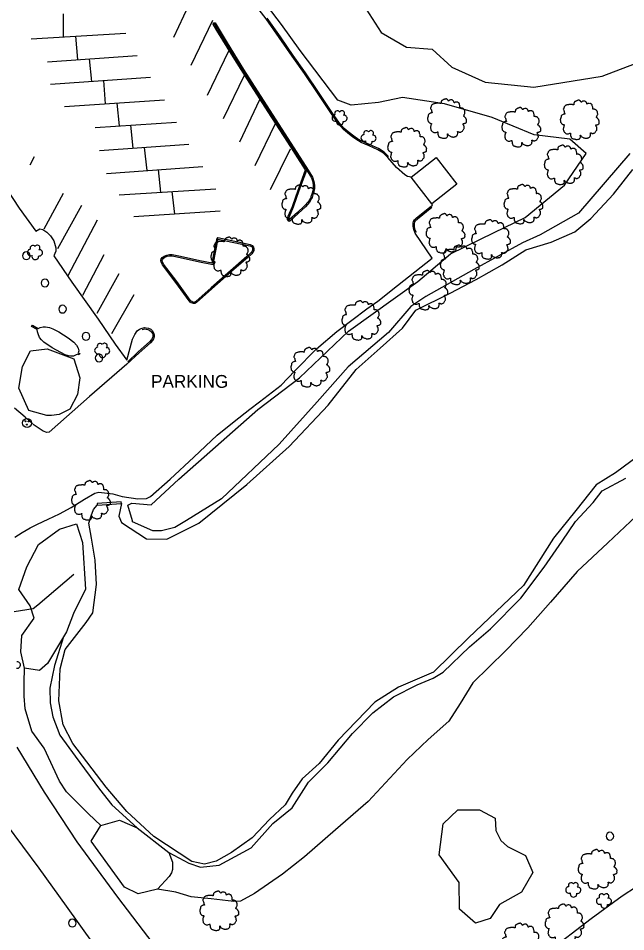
# Model space of a CAD drawing. Extents: x 2160437 to 2172832, y 205694 to 212444.
# Drawn here: x 2171775 to 2172011.7, y 206449.9 to 206806 of the extents above; entities that cross this region are included whole.
import ezdxf

# ---------------------------------------------------------------- set-up
doc = ezdxf.new("R2010")
doc.units = 0
for name, color, linetype in [('Default', 7, 'Continuous'), ('RD_EX_Bldg_Walls', 7, 'Continuous'), ('RD_EX_Conc', 7, 'Continuous'), ('RD_EX_ConcPad', 7, 'Continuous'), ('RD_EX_DR_Inlet', 7, 'Continuous'), ('RD_EX_H2O', 7, 'Continuous'), ('RD_EX_Misc', 7, 'Continuous'), ('RD_EX_Parking_Paved', 7, 'Continuous'), ('RD_EX_ParkingStripe', 7, 'Continuous'), ('RD_EX_Road', 7, 'Continuous'), ('RD_EX_Road_Post', 7, 'Continuous'), ('RD_EX_Road_txCode', 7, 'Continuous'), ('RD_EX_VEG', 7, 'Continuous'), ('RD_EX_VEG_ShrubLine', 7, 'Continuous'), ('RD_EX_VEG_TreeLine', 7, 'Continuous')]:
    doc.layers.add(name, color=color, linetype=linetype)

# ---------------------------------------------------------------- blocks, each defined once
blk = doc.blocks.new('MH')
at = {"layer": 'RD_EX_DR_Inlet'}
for centre, radius in [((0, 0), 1.75), ((-0.66, 0.63), 0.175), ((0.56, 0.56), 0.175), ((-0.09, -0.66), 0.175)]:
    blk.add_circle(centre, radius, dxfattribs=at)
blk = doc.blocks.new('POST')
at = {"layer": 'Default'}
for start, end in [(90, 270), (270, 90)]:
    blk.add_arc((0, 0), 0.0417, start, end, dxfattribs=at)
blk = doc.blocks.new('T2')
at = {"layer": 'RD_EX_VEG'}
for points in [[(0.05, 7.21), (-0.25, 7.24), (-0.57, 7.14), (-0.82, 7.04), (-1.05, 6.96), (-1.27, 6.86), (-1.57, 6.69), (-1.8, 6.49), (-1.92, 6.24), (-1.97, 6.01), (-2.02, 5.74), (-2.02, 5.56), (-2.15, 5.54), (-2.3, 5.56), (-2.55, 5.64), (-2.8, 5.64), (-3.05, 5.64), (-3.4, 5.61), (-3.75, 5.61), (-4.02, 5.56), (-4.35, 5.51), (-4.72, 5.39), (-5.07, 5.26), (-5.37, 5.01), (-5.62, 4.54), (-5.75, 4.19), (-5.9, 3.94), (-5.75, 3.49), (-5.57, 3.14), (-5.55, 2.94), (-5.47, 2.52), (-5.37, 2.29), (-5.25, 2.09), (-5.32, 2.07), (-5.7, 2.02), (-6, 1.92), (-6.42, 1.69), (-6.64, 1.47), (-6.74, 1.14), (-6.77, 0.79), (-6.87, 0.59), (-6.94, 0.32), (-6.97, 0.24), (-7.02, -0.08), (-6.92, -0.53), (-6.89, -0.88), (-6.77, -1.11), (-6.62, -1.28), (-6.44, -1.53), (-6.05, -1.76), (-5.72, -1.86), (-5.52, -1.88), (-5.7, -2.38), (-5.75, -2.73), (-5.87, -3.13), (-5.87, -3.21), (-5.92, -3.68), (-5.77, -4.01), (-5.7, -4.38), (-5.52, -4.61), (-5.25, -4.91), (-4.92, -5.13), (-4.42, -5.26), (-4.02, -5.23), (-3.45, -5.06), (-3.2, -4.98), (-3.22, -5.16), (-3.2, -5.53), (-3.2, -5.96), (-3.05, -6.28), (-2.95, -6.56), (-2.8, -6.81), (-2.47, -7.03), (-2.07, -7.11), (-1.65, -7.26), (-1.2, -7.33), (-0.7, -7.36), (-0.1, -7.21), (0.18, -7.08), (0.28, -6.91), (0.48, -6.53), (0.43, -6.31), (0.45, -5.71), (0.55, -5.88), (0.73, -6.23), (1.23, -6.53), (1.63, -6.71), (2.1, -6.86), (2.4, -6.93), (2.88, -6.86), (3.25, -6.78), (3.63, -6.66), (3.93, -6.38), (4.1, -6.11), (4.15, -5.83), (4.23, -5.46), (4.28, -5.28)], [(4.28, -5.28), (4.2, -5.11), (4.15, -4.86), (4.23, -4.88), (4.4, -4.93), (4.68, -5.06), (4.9, -5.13), (5.23, -5.11), (5.5, -5.01), (5.95, -4.73), (6.22, -4.26), (6.5, -3.86), (6.57, -3.53), (6.52, -3.31), (6.5, -2.81), (6.3, -2.56), (6.25, -2.43), (6.15, -2.03), (6.22, -1.98), (6.5, -1.93), (6.87, -1.81), (7.15, -1.68), (7.37, -1.51), (7.45, -1.28), (7.42, -0.88), (7.47, -0.48), (7.4, -0.33), (7.3, -0.18), (7.22, 0.02), (7.07, 0.17), (6.97, 0.32), (6.87, 0.42), (6.75, 0.57), (6.57, 0.69), (6.42, 0.74), (6.37, 0.89), (6.52, 1.09), (6.57, 1.19), (6.6, 1.42), (6.82, 1.77), (6.87, 2.17), (6.82, 2.59), (6.77, 2.87), (6.62, 3.14), (6.42, 3.39), (6.3, 3.56), (6.12, 3.69), (5.8, 3.81), (5.55, 3.86), (5.2, 3.86), (5, 3.91), (5.03, 3.96), (5.03, 4.11), (5.03, 4.39), (4.95, 4.84), (4.8, 5.34), (4.8, 5.36), (4.7, 5.61), (4.48, 5.81), (4.3, 5.91), (4.1, 6.04), (3.85, 6.06), (3.55, 6.06), (3.28, 6.01), (3.08, 5.91), (2.9, 5.79), (2.83, 5.94), (2.73, 6.24), (2.68, 6.39), (2.53, 6.56), (2.3, 6.76), (1.85, 6.89), (1.23, 6.81), (0.93, 6.61), (0.78, 6.44), (0.73, 6.56), (0.53, 6.76), (0.43, 6.94), (0.25, 7.06), (0.1, 7.16), (0, 7.21)]]:
    blk.add_spline(points, degree=3, dxfattribs=at)

msp = doc.modelspace()

# ---------------------------------------------------------------- linework, layer by layer
at = {"layer": 'RD_EX_Bldg_Walls'}
msp.add_lwpolyline([(2171805.78, 206616.15), (2171815.22, 206616.78), (2171815.17, 206617.49), (2171805.73, 206616.86)], close=True, dxfattribs=at)
msp.add_lwpolyline([(2171773.42, 206574.72), (2171780.82, 206575.92), (2171782.58, 206577.29), (2171796.64, 206589.31)], dxfattribs=at)
at = {"layer": 'RD_EX_Conc'}
for points in [[(2171919.31, 206752.16), (2171917.59, 206753.8), (2171915.41, 206755.2), (2171911.89, 206756.79), (2171908.87, 206758.05), (2171907.18, 206759), (2171905.71, 206760.01), (2171903.56, 206761.79), (2171902.06, 206763.08), (2171900.21, 206765.14), (2171897.24, 206769.43), (2171892, 206777.24), (2171886.94, 206784.73), (2171882.19, 206791.49), (2171877.14, 206798.75), (2171872.01, 206806.13)], [(2171851.34, 206803.93), (2171855.92, 206796.18), (2171862.31, 206785.85), (2171868.84, 206775.67), (2171874.96, 206766.17), (2171883.11, 206753.44), (2171887.53, 206746.59), (2171889.22, 206743.85), (2171889.75, 206742.26), (2171889.97, 206740.88), (2171889.92, 206739.55), (2171889.51, 206737.89), (2171889.04, 206736.36), (2171888.83, 206735.95), (2171888.09, 206734.65), (2171886.59, 206732.86), (2171883.8, 206730.26), (2171880.62, 206727.38), (2171880.58, 206727.37), (2171880.42, 206727.47), (2171880.38, 206727.58), (2171880.39, 206727.78), (2171880.71, 206728.72), (2171882.3, 206732.5), (2171883.58, 206736.24), (2171885.02, 206740.27), (2171887.4, 206746.8)], [(2171930.14, 206722.45), (2171929.58, 206723.75), (2171929.38, 206724.99), (2171929.4, 206726.02), (2171929.53, 206726.55), (2171929.86, 206727.15), (2171930.53, 206727.8), (2171936.2, 206732.32)], [(2171823.34, 206684.73), (2171824.27, 206684.9), (2171824.82, 206684.83), (2171825.56, 206684.7), (2171826.32, 206684.35), (2171826.91, 206683.8), (2171827.28, 206683.16), (2171827.42, 206682.54), (2171827.41, 206681.85), (2171827.22, 206681.27), (2171826.93, 206680.73), (2171826.18, 206679.89), (2171821.79, 206676), (2171817.66, 206672.14)]]:
    msp.add_lwpolyline(points, dxfattribs=at)
msp.add_lwpolyline([(2171843.07, 206695.35), (2171842.64, 206695.56), (2171842.38, 206695.75), (2171841.97, 206696.15), (2171836.81, 206703.34), (2171831.66, 206710.18), (2171831.18, 206711.06), (2171831.07, 206711.59), (2171831.19, 206711.96), (2171831.49, 206712.39), (2171832.11, 206712.84), (2171833.09, 206713.24), (2171834, 206713.42), (2171834.96, 206713.39), (2171838.14, 206712.72), (2171845.69, 206711.05), (2171851, 206710.06), (2171852.95, 206720.02), (2171852.83, 206719.96), (2171865.19, 206717.34), (2171865.88, 206717.01), (2171866.22, 206716.61), (2171866.33, 206716.06), (2171866.25, 206715.57), (2171866.03, 206715.01), (2171865.69, 206714.53), (2171864.14, 206713.16), (2171857.73, 206707.61), (2171850.17, 206700.9), (2171844.2, 206695.61), (2171843.66, 206695.32), (2171843.22, 206695.27)], close=True, dxfattribs=at)
at = {"layer": 'RD_EX_ConcPad'}
msp.add_lwpolyline([(2171928.12, 206744.02), (2171937.87, 206751.72), (2171945.88, 206741.32), (2171936.14, 206733.68)], dxfattribs=at)
at = {"layer": 'RD_EX_H2O'}
for points in [[(2171815.22, 206616.78), (2171814.14, 206611.9), (2171815.21, 206609.37), (2171824.97, 206603), (2171832.95, 206602.89), (2171845.38, 206609.15), (2171864.11, 206624.25), (2171880.61, 206639.05), (2171895.74, 206655.15), (2171906.64, 206669.03), (2171916.08, 206677.38), (2171924.68, 206685.16), (2171929.88, 206692.16), (2171943.25, 206698.81), (2171953.4, 206704.19), (2171963.51, 206709.95), (2171972.78, 206715.74), (2171982.65, 206718.77), (2171991.83, 206722.82), (2171998.18, 206728.02), (2172007, 206737.47), (2172014.51, 206747.07)], [(2172019.66, 206637.7), (2172007.79, 206628.79), (2172000.14, 206624.18), (2171992.33, 206614.06), (2171983.53, 206603.33), (2171971.87, 206584.93), (2171950.46, 206564.46), (2171936.82, 206551.03), (2171923.16, 206545.18), (2171913.98, 206539.35), (2171899.65, 206524.56), (2171892.31, 206515.44), (2171885.58, 206509.52), (2171881.73, 206503.94), (2171879.03, 206499.4), (2171872.86, 206493.6), (2171866.21, 206486.55), (2171858.06, 206480.76), (2171852.18, 206477.36), (2171847.61, 206476.27), (2171842.65, 206477.28), (2171827.8, 206486.96), (2171817.35, 206496.8), (2171809.32, 206506.18), (2171796.32, 206523.28), (2171792.45, 206530.54), (2171790.79, 206539.84), (2171791.37, 206552.37), (2171793.33, 206559.95), (2171797.81, 206565.71), (2171801.48, 206570.47), (2171804.04, 206574.27), (2171805.5, 206585.28), (2171805, 206594.8), (2171803.51, 206603.36), (2171802.47, 206609.17), (2171803.42, 206612), (2171804.31, 206614.49), (2171805.78, 206616.15)]]:
    msp.add_lwpolyline(points, dxfattribs=at)
at = {"layer": 'RD_EX_Misc'}
msp.add_lwpolyline([(2171798.19, 206675.12), (2171797.37, 206674.63), (2171796.47, 206674.33), (2171795.42, 206674.3), (2171794.58, 206674.42), (2171793.34, 206674.84), (2171791.64, 206675.66), (2171788.26, 206677.55), (2171784.99, 206679.8), (2171784.06, 206680.67), (2171783.34, 206681.5), (2171782.7, 206682.99), (2171782.46, 206683.82), (2171782.4, 206684.62), (2171780.23, 206685.81), (2171780.52, 206686.31), (2171782.74, 206685.13), (2171783.58, 206685.49), (2171784.75, 206685.69), (2171785.65, 206685.74), (2171787.19, 206685.43), (2171788.49, 206684.94), (2171790.83, 206683.73), (2171794.44, 206681.47), (2171796.71, 206679.74), (2171797.74, 206678.62), (2171798.33, 206677.43), (2171798.55, 206676.37), (2171798.4, 206675.57), (2171798.95, 206675.28), (2171798.68, 206674.8)], close=True, dxfattribs=at)
at = {"layer": 'RD_EX_Parking_Paved'}
for points in [[(2171773.69, 206603.7), (2171776.54, 206605.59), (2171779.62, 206607.3), (2171782.46, 206608.84), (2171786.63, 206610.73), (2171791.11, 206612.75), (2171795.57, 206615.22), (2171800.88, 206618.52), (2171804.82, 206620.92), (2171806.4, 206621.26), (2171811.86, 206620.65), (2171815.46, 206619.53), (2171821.59, 206618.67), (2171824.96, 206618.76), (2171826.6, 206619.56), (2171834.16, 206626.39), (2171843.37, 206634.93), (2171852.51, 206643.44), (2171859.12, 206648.75), (2171865.23, 206653.64), (2171869, 206656.53), (2171877.51, 206662.99), (2171882.72, 206668.59), (2171891.18, 206677.15), (2171899.1, 206683.94), (2171910.89, 206692.73), (2171915.12, 206695.74), (2171922.78, 206701.84), (2171936.35, 206712.46), (2171929.68, 206722.25), (2171929.1, 206723.61), (2171928.88, 206724.96), (2171928.9, 206726.09), (2171929.07, 206726.74), (2171929.46, 206727.46), (2171930.2, 206728.17), (2171935.89, 206732.71), (2171936.48, 206733.19), (2171936.14, 206733.68), (2171928.12, 206744.02), (2171927.51, 206744.2), (2171926.67, 206744.38), (2171925.6, 206745), (2171922.37, 206747.84), (2171918.96, 206751.8), (2171917.28, 206753.4), (2171915.17, 206754.76), (2171911.69, 206756.33), (2171908.65, 206757.6), (2171906.92, 206758.57), (2171905.41, 206759.61), (2171903.24, 206761.41), (2171901.71, 206762.72), (2171899.82, 206764.82), (2171896.83, 206769.15), (2171891.59, 206776.96), (2171886.53, 206784.45), (2171881.78, 206791.21), (2171876.73, 206798.47), (2171871.61, 206805.84), (2171865.27, 206814.13)], [(2171765.1, 206747.5), (2171775.4, 206732), (2171781.83, 206723.03), (2171783.45, 206723.87), (2171784.55, 206723.67), (2171786.14, 206722.68), (2171787.52, 206721.16), (2171788.88, 206719.2), (2171789.68, 206716.5), (2171789.63, 206715.18), (2171788.83, 206713.36), (2171795.94, 206703.17), (2171806.14, 206688.74), (2171812.72, 206678.97), (2171817.31, 206672.73), (2171819.49, 206680.94), (2171820.41, 206682.79), (2171821.34, 206684.11), (2171822.2, 206684.84), (2171823.25, 206685.22), (2171824.26, 206685.4), (2171824.89, 206685.33), (2171825.72, 206685.18), (2171826.61, 206684.77), (2171827.31, 206684.11), (2171827.76, 206683.35), (2171827.93, 206682.59), (2171827.91, 206681.77), (2171827.69, 206681.07), (2171827.34, 206680.44), (2171826.53, 206679.53), (2171822.12, 206675.63), (2171817.33, 206671.15), (2171802.79, 206658.54), (2171786.99, 206644.66), (2171786.12, 206644.49), (2171784.68, 206645), (2171781.18, 206647.33), (2171777.73, 206650.47), (2171773.55, 206654.05)]]:
    msp.add_lwpolyline(points, dxfattribs=at)
for points in [[(2171886.93, 206746.97), (2171879.99, 206757.71), (2171872.44, 206769.5), (2171865.92, 206779.66), (2171858.79, 206790.95), (2171852.45, 206801.2), (2171850.98, 206803.74), (2171851.13, 206804.2), (2171851.42, 206804.3), (2171851.77, 206804.19), (2171856.35, 206796.44), (2171862.74, 206786.11), (2171869.26, 206775.94), (2171875.38, 206766.44), (2171883.53, 206753.71), (2171887.96, 206746.86), (2171889.68, 206744.06), (2171890.24, 206742.38), (2171890.48, 206740.91), (2171890.41, 206739.48), (2171889.99, 206737.76), (2171889.5, 206736.17), (2171889.27, 206735.72), (2171888.51, 206734.37), (2171886.96, 206732.51), (2171884.14, 206729.89), (2171880.88, 206726.94), (2171880.51, 206726.82), (2171880.01, 206727.14), (2171879.88, 206727.51), (2171879.9, 206727.88), (2171880.24, 206728.9), (2171881.84, 206732.67), (2171883.11, 206736.4), (2171884.55, 206740.44)], [(2171842.85, 206694.9), (2171842.39, 206695.13), (2171842.05, 206695.37), (2171841.59, 206695.83), (2171836.4, 206703.05), (2171831.24, 206709.9), (2171830.71, 206710.89), (2171830.56, 206711.62), (2171830.73, 206712.18), (2171831.13, 206712.75), (2171831.87, 206713.28), (2171832.95, 206713.72), (2171833.96, 206713.92), (2171835.02, 206713.89), (2171838.25, 206713.21), (2171845.79, 206711.54), (2171850.6, 206710.65), (2171852.5, 206720.35), (2171852.76, 206720.49), (2171865.35, 206717.81), (2171866.2, 206717.41), (2171866.68, 206716.83), (2171866.84, 206716.08), (2171866.74, 206715.44), (2171866.47, 206714.77), (2171866.06, 206714.2), (2171864.47, 206712.78), (2171858.06, 206707.24), (2171850.5, 206700.52), (2171844.49, 206695.2), (2171843.81, 206694.83), (2171843.27, 206694.77)]]:
    msp.add_lwpolyline(points, close=True, dxfattribs=at)
at = {"layer": 'RD_EX_ParkingStripe'}
for points in [[(2171835.58, 206798.69), (2171843.48, 206815.42)], [(2171792.59, 206798.76), (2171792.68, 206807.76)], [(2171842.32, 206787.68), (2171850.87, 206805.26)], [(2171780.05, 206797.98), (2171816.93, 206800.28)], [(2171798.16, 206789.9), (2171797.38, 206799.06)], [(2171786.37, 206789.1), (2171821.34, 206791.47)], [(2171848.74, 206776.02), (2171857.1, 206793.38)], [(2171803.64, 206781.44), (2171802.71, 206790.21)], [(2171855.01, 206766.97), (2171863.11, 206783.81)], [(2171787.63, 206780.3), (2171826.6, 206783.09)], [(2171809.02, 206772.7), (2171808.3, 206781.78)], [(2171793.01, 206771.68), (2171831.94, 206774.18)], [(2171814.46, 206764.1), (2171813.49, 206772.99)], [(2171861.3, 206757.85), (2171869.14, 206774.33)], [(2171804.95, 206763.47), (2171836.67, 206765.58)], [(2171819.76, 206755.4), (2171818.89, 206764.39)], [(2171867.28, 206748.6), (2171875.2, 206764.94)], [(2171806.66, 206754.5), (2171841.51, 206756.9)], [(2171825.27, 206746.68), (2171824.14, 206755.7)], [(2171873.3, 206739.33), (2171881.11, 206755.11)], [(2171779.67, 206748.92), (2171781.33, 206752.09)], [(2171809.4, 206745.55), (2171846.91, 206748.22)], [(2171830.51, 206738.2), (2171829.61, 206746.99)], [(2171785.06, 206723.89), (2171792.68, 206737.85)], [(2171814.29, 206737.25), (2171851.98, 206739.47)], [(2171835.99, 206729.7), (2171834.97, 206738.47)], [(2171790.46, 206716.25), (2171799.82, 206733.17)], [(2171853.69, 206730.83), (2171820.02, 206728.67)], [(2171794.46, 206705.75), (2171805.94, 206727.38)], [(2171800.16, 206698.1), (2171808.52, 206713.88)], [(2171805.71, 206691), (2171814.36, 206706.55)], [(2171811.44, 206683.08), (2171820.16, 206698.39)]]:
    msp.add_lwpolyline(points, dxfattribs=at)
at = {"layer": 'RD_EX_Road'}
for points in [[(2171827.53, 206445.32), (2171813.76, 206463.41), (2171797.99, 206484.91), (2171785.24, 206504.29), (2171774.6, 206521.9)], [(2171770.24, 206491.87), (2171782.98, 206474.64), (2171793.72, 206459.89), (2171804.21, 206445.11)], [(2172021.53, 206470.99), (2172010.35, 206463.74), (2171998.3, 206454.94), (2171981.03, 206441.68)]]:
    msp.add_lwpolyline(points, dxfattribs=at)
at = {"layer": 'RD_EX_VEG'}
for centre, radius, start, end in [((2171899.37, 206768.85), 1.08, 34.9763, 204.756), ((2171901.14, 206769), 0.995, 308.7626, 152.0467), ((2171898.53, 206767.14), 1.26, 96.4518, 294.734), ((2171900.34, 206765.7), 1.32, 166.8827, 5.7589), ((2171901.93, 206767.02), 1.22, 256.5667, 98.1046), ((2171910.66, 206761.09), 1.08, 34.9763, 204.756), ((2171912.43, 206761.24), 0.995, 308.7626, 152.0467), ((2171909.82, 206759.38), 1.26, 96.4518, 294.734), ((2171911.63, 206757.94), 1.32, 166.8827, 5.7589), ((2171913.22, 206759.26), 1.22, 256.5667, 98.1046), ((2171779.85, 206714.71), 1.26, 96.4518, 294.734), ((2171780.69, 206716.42), 1.08, 34.9763, 204.756), ((2171782.46, 206716.57), 0.995, 308.7626, 152.0467), ((2171783.25, 206714.59), 1.22, 256.5667, 98.1046), ((2171781.66, 206713.27), 1.32, 166.8827, 5.7589), ((2171806.04, 206676.49), 1.26, 96.4518, 294.734), ((2171806.88, 206678.2), 1.08, 34.9763, 204.756), ((2171808.65, 206678.35), 0.995, 308.7626, 152.0467), ((2171809.44, 206676.37), 1.22, 256.5667, 98.1046), ((2171807.85, 206675.05), 1.32, 166.8827, 5.7589), ((2171774.65, 206553.84), 1.22, 256.5667, 98.1046), ((2171989.6, 206466.16), 1.26, 96.4518, 294.734), ((2171990.44, 206467.87), 1.08, 34.9763, 204.756), ((2171992.21, 206468.02), 0.995, 308.7626, 152.0467), ((2171993, 206466.04), 1.22, 256.5667, 98.1046), ((2171991.41, 206464.72), 1.32, 166.8827, 5.7589), ((2172001.56, 206461.83), 1.26, 96.4518, 294.734), ((2172002.4, 206463.54), 1.08, 34.9763, 204.756), ((2172004.17, 206463.69), 0.995, 308.7626, 152.0467), ((2172004.96, 206461.71), 1.22, 256.5667, 98.1046), ((2172003.37, 206460.39), 1.32, 166.8827, 5.7589)]:
    msp.add_arc(centre, radius, start, end, dxfattribs=at)
at = {"layer": 'RD_EX_VEG_ShrubLine'}
for points in [[(2172013.38, 206753.33), (2171993.28, 206730.08), (2171978.38, 206721.64), (2171971.51, 206718.51), (2171952.51, 206708.12), (2171933.89, 206697.61), (2171927.98, 206693.6), (2171919.26, 206683.49), (2171903.62, 206670.17), (2171891.54, 206656.48), (2171876.65, 206639.91), (2171854.18, 206618.71), (2171840.63, 206610.19), (2171836.07, 206607.48), (2171830.77, 206606.18), (2171827.4, 206606.21), (2171819.47, 206609.64), (2171819.54, 206610.04), (2171817.69, 206616.23), (2171819.23, 206617.02), (2171826.81, 206616.31), (2171837.62, 206626.31), (2171868.37, 206653.43), (2171884.57, 206665.86), (2171903.72, 206684), (2171930.68, 206703.34), (2171943.5, 206714.23), (2171960.44, 206722.47), (2171972.55, 206728.34), (2171987.87, 206740.97), (2171996.34, 206753.32), (2171989.94, 206758.94), (2171976.07, 206760.62), (2171959.68, 206767.3), (2171941.08, 206772.65), (2171924.79, 206775.12), (2171915.34, 206773.16), (2171904.72, 206772.17), (2171899.53, 206774.13), (2171884.91, 206793.47), (2171877.58, 206803.58), (2171872.09, 206810.7)], [(2171909.42, 206811.34), (2171916.38, 206800.44), (2171926.3, 206794.81), (2171936.28, 206793.96), (2171943.98, 206786.99), (2171956.9, 206781.15), (2171975.96, 206779.12), (2172002.55, 206783.46), (2172023.28, 206791.35)], [(2171833.74, 206480.78), (2171841.52, 206476.67), (2171845.99, 206474.99), (2171853.27, 206475.81), (2171865.76, 206482.56), (2171874.16, 206492.11), (2171881.7, 206498.22), (2171888.11, 206508.2), (2171895.58, 206515.72), (2171905.24, 206527.21), (2171913.16, 206535.22), (2171921.27, 206541.48), (2171930.44, 206546.19), (2171936.71, 206548.76), (2171940.54, 206551.06), (2171950.78, 206561), (2171959.09, 206568.02), (2171970.9, 206579.97), (2171979.98, 206592.04), (2171986.89, 206602.17), (2171992.2, 206609.78), (2171999.02, 206617.28), (2172002.5, 206621.82), (2172011.8, 206626.69)], [(2172015.76, 206611.91), (2172004.71, 206601.49), (2171992.82, 206590.28), (2171982.35, 206578.31), (2171973.61, 206568.38), (2171964.92, 206559.39), (2171952.14, 206546.93), (2171947.23, 206538.82), (2171942.82, 206531.92), (2171934.77, 206524.88), (2171926.49, 206516.98), (2171911.42, 206500.61), (2171898.65, 206489.59), (2171886.61, 206479.1), (2171877.96, 206472.38), (2171867.08, 206464.77), (2171861.63, 206461.77), (2171858.99, 206461.71), (2171850.13, 206462.68), (2171842.35, 206463.54), (2171836.42, 206465.3), (2171829.21, 206466.51)], [(2171792.64, 206564.81), (2171789.11, 206553.65), (2171787.31, 206544.86), (2171787.48, 206539.06), (2171788.48, 206533.68), (2171791.23, 206526.54), (2171797.15, 206518.36), (2171806.61, 206505.46), (2171811.5, 206499.36), (2171821.35, 206490.34)], [(2171807.24, 206491.27), (2171802.42, 206495.89), (2171793.75, 206504.37), (2171791.1, 206508.58), (2171785.12, 206521.39), (2171780.34, 206528.08), (2171777.71, 206536.77), (2171777.33, 206541.75), (2171777.29, 206547.01), (2171777.43, 206552.67)]]:
    msp.add_lwpolyline(points, dxfattribs=at)
at = {"layer": 'RD_EX_VEG_TreeLine'}
for points in [[(2171786.11, 206651.18), (2171779.18, 206653.09), (2171775.2, 206661.87), (2171776.62, 206670.3), (2171779.82, 206676.32), (2171786.31, 206677.18), (2171796.61, 206673.3), (2171798.98, 206665.9), (2171798.1, 206659.35), (2171795.12, 206653.56), (2171790.97, 206651.52), (2171787.94, 206651.2)], [(2171792.64, 206564.81), (2171786.41, 206554.52), (2171783.33, 206551.77), (2171777.43, 206552.67), (2171776.06, 206558.97), (2171776.41, 206565.32), (2171781.24, 206572.09), (2171779.64, 206576.99), (2171775.18, 206583.32), (2171778.37, 206592.11), (2171782.95, 206600.91), (2171791.02, 206606.82), (2171797.64, 206608.91), (2171800.05, 206601.6), (2171801.21, 206583.42), (2171796.52, 206573.93), (2171793.75, 206566.76)], [(2171966.23, 206482.87), (2171972.72, 206479.56), (2171975.46, 206472.95), (2171971.1, 206465.34), (2171962.48, 206460.54), (2171958.96, 206454.99), (2171953.24, 206453.24), (2171946.98, 206458.69), (2171946.82, 206469.02), (2171938.99, 206479.9), (2171940.55, 206491.9), (2171946.29, 206497.39), (2171954.76, 206497.44), (2171960.82, 206494.12), (2171961.11, 206489.39), (2171963.06, 206485.5), (2171965.61, 206483.15)], [(2171833.83, 206471.44), (2171829.21, 206466.51), (2171821.71, 206464.62), (2171816.41, 206467.27), (2171803.39, 206485.23), (2171807.24, 206491.27), (2171814.52, 206493.37), (2171821.35, 206490.34), (2171833.74, 206480.78), (2171835.12, 206477.05), (2171835.09, 206474.18), (2171834.69, 206472.86)]]:
    msp.add_lwpolyline(points, close=True, dxfattribs=at)

# ---------------------------------------------------------------- block references
at = {"layer": 'RD_EX_DR_Inlet', "xscale": 1.0079999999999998, "yscale": 1.0079999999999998}
msp.add_blockref('MH', (2171778.46, 206648.25), dxfattribs=at)
at = {"layer": 'RD_EX_Road_Post', "xscale": 36, "yscale": 36}
for p in [(2171778.15, 206713.44), (2171785.39, 206702.8), (2171792.28, 206692.62), (2171801.39, 206682.01), (2171806.5, 206673.59), (2172005.57, 206487.13), (2171796.08, 206453.25)]:
    msp.add_blockref('POST', p, dxfattribs=at)
at = {"layer": 'RD_EX_VEG', "xscale": 1.0499999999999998, "yscale": 1.0499999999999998}
for p in [(2171941.86, 206766.99), (2171993.59, 206766.5), (2171970.78, 206763.63), (2171926.32, 206755.8), (2171987.34, 206748.95), (2171885.06, 206733.51), (2171971.63, 206733.62), (2171941.27, 206722.25), (2171958.99, 206719.87), (2171857.38, 206713.1), (2171946.84, 206709.96), (2171934.6, 206700.09), (2171908.43, 206688.29), (2171888.59, 206670.04), (2171803.09, 206618.16), (2172000.51, 206474.32), (2171853.1, 206458.11), (2171987.64, 206453.09), (2171970.71, 206445.58)]:
    msp.add_blockref('T2', p, dxfattribs=at)

# ---------------------------------------------------------------- texts
at = {"layer": 'RD_EX_Road_txCode'}
msp.add_text('PARKING', height=5, dxfattribs=at).set_placement((2171826.74, 206661.94))

doc.saveas('drawing.dxf')
